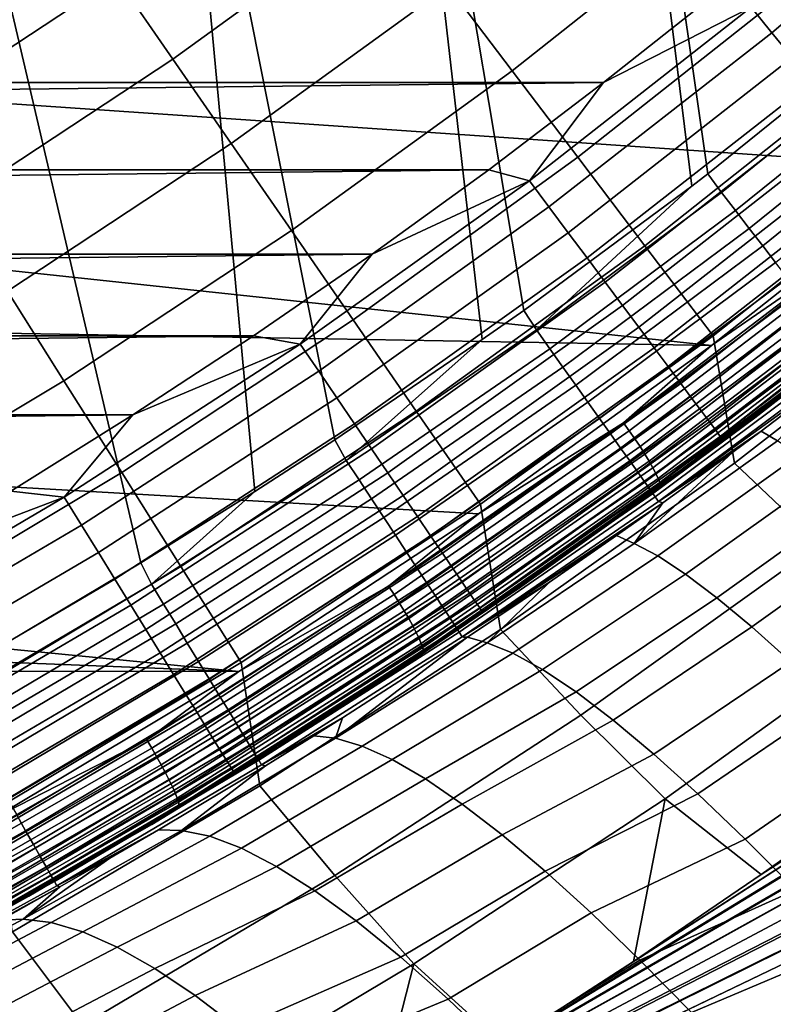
# Model space of a CAD drawing. Header units: metres. Extents: x -109 to 109, y -342 to 66.
# Tile 293 of 512: x 13.81 to 16.96, y -24.86 to -20.73. Entities that reach past the tile are written whole.
import ezdxf

# ---------------------------------------------------------------- set-up
doc = ezdxf.new("R2010")
doc.units = ezdxf.units.M
doc.layers.add('solid_K_24_62_16_000B91', color=7, linetype='CONTINUOUS')

msp = doc.modelspace()

# ---------------------------------------------------------------- linework, layer by layer
at = {"layer": 'solid_K_24_62_16_000B91'}
for points in [[(40.400982, -9.190713, -21), (16.913347, -24.312199, -21), (17.44066, -23.936743, -21), (39.488216, -8.870773, -21)], [(40.400982, -9.190713, -21), (15.834638, -25.028154, -21), (16.377855, -24.676105, -21)], [(41.326714, -9.469184, -21), (15.834638, -25.028154, -21), (40.400982, -9.190713, -21)], [(40.400982, -9.190713, -21), (16.377855, -24.676105, -21), (16.913347, -24.312199, -21)], [(41.326714, -9.469184, -21), (15.283778, -25.368296, -21), (15.834638, -25.028154, -21)], [(42.264011, -9.705786, -21), (15.283778, -25.368296, -21), (41.326714, -9.469184, -21)], [(42.264011, -9.705786, -21), (14.725682, -25.696274, -21), (15.283778, -25.368296, -21)], [(43.210926, -9.899935, -21), (14.725682, -25.696274, -21), (42.264011, -9.705786, -21)], [(43.210926, -9.899935, -21), (14.160499, -26.012009, -21), (14.725682, -25.696274, -21)], [(44.164875, -10.051137, -21), (14.160499, -26.012009, -21), (43.210926, -9.899935, -21)], [(45.123234, -10.159115, -21), (14.160499, -26.012009, -21), (44.164875, -10.051137, -21)], [(45.123234, -10.159115, -21), (13.588554, -26.315308, -21), (14.160499, -26.012009, -21)], [(46.083359, -10.223756, -21), (13.588554, -26.315308, -21), (45.123234, -10.159115, -21)], [(46.083359, -10.223756, -21), (13.01011, -26.606041, -21), (13.588554, -26.315308, -21)], [(46.083359, -10.223756, -21), (47.042538, -10.245252, -21), (13.01011, -26.606041, -21)], [(8.18279, -28.463768, -21), (76.5, -10.245251, -21), (76.5, -29.377958, -21), (7.558463, -28.635883, -21)], [(8.803016, -28.278105, -21), (76.5, -10.245251, -21), (8.18279, -28.463768, -21)], [(9.419072, -28.078913, -21), (76.5, -10.245251, -21), (8.803016, -28.278105, -21)], [(10.030446, -27.866367, -21), (76.5, -10.245251, -21), (9.419072, -28.078913, -21)], [(10.637092, -27.64049, -21), (76.5, -10.245251, -21), (10.030446, -27.866367, -21)], [(11.238592, -27.401428, -21), (76.5, -10.245251, -21), (10.637092, -27.64049, -21)], [(11.834843, -27.149233, -21), (76.5, -10.245251, -21), (11.238592, -27.401428, -21)], [(12.425408, -26.884073, -21), (76.5, -10.245251, -21), (11.834843, -27.149233, -21)], [(13.01011, -26.606041, -21), (76.5, -10.245251, -21), (12.425408, -26.884073, -21)], [(47.042538, -10.245252, -21), (76.5, -10.245251, -21), (13.01011, -26.606041, -21)], [(16.168739, -17.73617, 31), (16.689186, -21.37739, 31), (17.432859, -20.77866, 31), (16.970552, -16.970573, 31)], [(15.332311, -18.464027, 31), (15.918738, -21.949108, 31), (16.622421, -21.428724, 31), (16.168739, -17.73617, 31)], [(16.168739, -17.73617, 31), (16.622421, -21.428724, 31), (16.689186, -21.37739, 31)], [(14.463273, -19.152376, 31), (15.126941, -22.491503, 31), (15.745141, -22.071648, 31), (15.332311, -18.464027, 31)], [(15.332311, -18.464027, 31), (15.745141, -22.071648, 31), (15.918738, -21.949108, 31)], [(13.563271, -19.799942, 31), (14.314745, -23.006323, 31), (14.792773, -22.708046, 31), (14.463273, -19.152376, 31)], [(14.463273, -19.152376, 31), (14.792773, -22.708046, 31), (15.126941, -22.491503, 31)], [(13.563271, -19.799942, 31), (13.75721, -23.338161, 31), (14.314745, -23.006323, 31)], [(12.890712, -20.492075, -23.003012), (13.768596, -19.912846, -23.003012), (13.985615, -20.226709, -22.694466), (13.093894, -20.815069, -22.694466)], [(15.60253, -20.592115, -21.911274), (16.482199, -19.895006, -21.911274), (16.764986, -20.236345, -21.700735), (15.870223, -20.945415, -21.700735)], [(16.957727, -20.786343, 84.900612), (17.857706, -20.015965, 84.900612), (17.766098, -19.913616, 84.919785), (16.870735, -20.680042, 84.919785)], [(14.212625, -20.555021, -22.40901), (15.091995, -19.918316, -22.40901), (15.342817, -20.24935, -22.14764), (14.448833, -20.896637, -22.14764)], [(17.043226, -20.890818, 84.868843), (17.947742, -20.116554, 84.868843), (17.857706, -20.015965, 84.900612), (16.957727, -20.786343, 84.900612)], [(13.093894, -20.815069, -22.694466), (13.985615, -20.226709, -22.694466), (14.212625, -20.555021, -22.40901), (13.30643, -21.152933, -22.40901)], [(15.870223, -20.945415, -21.700735), (16.764986, -20.236345, -21.700735), (17.055216, -20.58667, -21.51676), (16.144964, -21.308016, -21.51676)], [(14.448833, -20.896637, -22.14764), (15.342817, -20.24935, -22.14764), (15.60253, -20.592115, -21.911274), (14.693412, -21.25036, -21.911274)], [(17.649883, -21.34881, 36.415108), (12.081031, -20.968754, 36.499367), (13.026484, -20.394869, 36.626591), (18.562588, -20.560162, 36.589947)], [(13.30643, -21.152933, -22.40901), (14.212625, -20.555021, -22.40901), (14.448833, -20.896637, -22.14764), (13.527576, -21.504484, -22.14764)], [(14.693412, -21.25036, -21.911274), (15.60253, -20.592115, -21.911274), (15.870223, -20.945415, -21.700735), (14.945508, -21.614954, -21.700735)], [(16.144964, -21.308016, -21.51676), (17.055216, -20.58667, -21.51676), (17.351875, -20.944756, -21.359991), (16.425789, -21.678648, -21.359991)], [(-16.725176, -20.620186, 84.926178), (-16.252846, -20.995649, 84.926178), (16.725183, -20.620178, 84.926178)], [(-16.252846, -20.995649, 84.926178), (16.252853, -20.995644, 84.926178), (16.725183, -20.620178, 84.926178)], [(16.870735, -20.680042, 84.919785), (16.725183, -20.620178, 84.926178), (16.252853, -20.995644, 84.926178)], [(15.942347, -21.406115, 84.919785), (16.870735, -20.680042, 84.919785), (16.252853, -20.995644, 84.926178)], [(16.024551, -21.516157, 84.900612), (16.957727, -20.786343, 84.900612), (16.870735, -20.680042, 84.919785), (15.942347, -21.406115, 84.919785)], [(17.495131, -20.85288, 30.995298), (17.432859, -20.77866, 31), (16.689186, -21.37739, 31), (16.74716, -21.455235, 30.995275)], [(16.105345, -21.624313, 84.868843), (17.043226, -20.890818, 84.868843), (16.957727, -20.786343, 84.900612), (16.024551, -21.516157, 84.900612)], [(16.805971, -21.531336, 30.981144), (17.556816, -20.926401, 30.981232), (17.495131, -20.85288, 30.995298), (16.74716, -21.455235, 30.995275)], [(13.527576, -21.504484, -22.14764), (14.448833, -20.896637, -22.14764), (14.693412, -21.25036, -21.911274), (13.756561, -21.868496, -21.911274)], [(16.184038, -21.729654, 84.824738), (17.126501, -20.992575, 84.824738), (17.043226, -20.890818, 84.868843), (16.105345, -21.624313, 84.868843)], [(14.945508, -21.614954, -21.700735), (15.870223, -20.945415, -21.700735), (16.144964, -21.308016, -21.51676), (15.204239, -21.989145, -21.51676)], [(16.425789, -21.678648, -21.359991), (17.351875, -20.944756, -21.359991), (17.653927, -21.309349, -21.230976), (16.71172, -22.056017, -21.230976)], [(16.863665, -21.605995, 30.957741), (17.617336, -20.998531, 30.957935), (17.556816, -20.926401, 30.981232), (16.805971, -21.531336, 30.981144)], [(16.704939, -22.096041, 36.249451), (11.111519, -21.498234, 36.381981), (12.081031, -20.968754, 36.499367), (17.649883, -21.34881, 36.415108)], [(-16.252846, -20.995649, 84.926178), (-15.772186, -21.360191, 84.926178), (16.252853, -20.995644, 84.926178)], [(-15.772186, -21.360191, 84.926178), (15.772194, -21.360186, 84.926178), (16.252853, -20.995644, 84.926178)], [(15.942347, -21.406115, 84.919785), (16.252853, -20.995644, 84.926178), (15.772194, -21.360186, 84.926178)], [(16.259956, -21.831282, 84.768677), (17.206841, -21.090746, 84.768677), (17.126501, -20.992575, 84.824738), (16.184038, -21.729654, 84.824738)], [(16.919697, -21.678501, 30.925285), (17.675543, -21.067907, 30.925991), (17.617336, -20.998531, 30.957935), (16.863665, -21.605995, 30.957741)], [(16.973536, -21.748173, 30.884087), (17.732119, -21.13534, 30.885012), (17.675543, -21.067907, 30.925991), (16.919697, -21.678501, 30.925285)], [(16.332451, -21.928328, 84.701141), (17.283556, -21.18449, 84.701141), (17.206841, -21.090746, 84.768677), (16.259956, -21.831282, 84.768677)], [(16.400904, -22.01996, 84.622704), (17.355995, -21.273005, 84.622704), (17.283556, -21.18449, 84.701141), (16.332451, -21.928328, 84.701141)], [(13.756561, -21.868496, -21.911274), (14.693412, -21.25036, -21.911274), (14.945508, -21.614954, -21.700735), (13.992584, -22.243696, -21.700735)], [(16.464727, -22.105398, 84.534042), (17.423536, -21.355536, 84.534042), (17.355995, -21.273005, 84.622704), (16.400904, -22.01996, 84.622704)], [(15.204239, -21.989145, -21.51676), (16.144964, -21.308016, -21.51676), (16.425789, -21.678648, -21.359991), (15.468702, -22.371626, -21.359991)], [(16.8009, -22.589584, -21.130169), (16.71172, -22.056017, -21.230976), (17.653927, -21.309349, -21.230976), (17.749956, -21.851742, -21.130169)], [(16.523378, -22.18391, 84.435905), (17.485601, -21.431377, 84.435905), (17.423536, -21.355536, 84.534042), (16.464727, -22.105398, 84.534042)], [(17.289028, -21.693996, 36.341423), (16.704939, -22.096041, 36.249451), (17.649883, -21.34881, 36.415108)], [(-15.772186, -21.360191, 84.926178), (-15.283257, -21.713766, 84.926178), (15.772194, -21.360186, 84.926178)], [(-15.283257, -21.713766, 84.926178), (15.283264, -21.71376, 84.926178), (15.772194, -21.360186, 84.926178)], [(15.942347, -21.406115, 84.919785), (15.772194, -21.360186, 84.926178), (15.283264, -21.71376, 84.926178)], [(16.74716, -21.455235, 30.995275), (16.689186, -21.37739, 31), (16.622421, -21.428724, 31), (15.97189, -22.031044, 30.99522)], [(14.982751, -22.09041, 84.919785), (15.942347, -21.406115, 84.919785), (15.283264, -21.71376, 84.926178)], [(15.060007, -22.203981, 84.900612), (16.024551, -21.516157, 84.900612), (15.942347, -21.406115, 84.919785), (14.982751, -22.09041, 84.919785)], [(15.97189, -22.031044, 30.99522), (16.622421, -21.428724, 31), (15.918738, -21.949108, 31)], [(16.576353, -22.254826, 84.32914), (17.541662, -21.49988, 84.32914), (17.485601, -21.431377, 84.435905), (16.523378, -22.18391, 84.435905)], [(16.74716, -21.455235, 30.995275), (15.97189, -22.031044, 30.99522), (16.027998, -22.109821, 30.980928), (16.805971, -21.531336, 30.981144)], [(16.704939, -22.096041, 36.249451), (10.119989, -21.982395, 36.274647), (11.111519, -21.498234, 36.381981)], [(15.135939, -22.315605, 84.868843), (16.105345, -21.624313, 84.868843), (16.024551, -21.516157, 84.900612), (15.060007, -22.203981, 84.900612)], [(16.623199, -22.317537, 84.214653), (17.591236, -21.560457, 84.214653), (17.541662, -21.49988, 84.32914), (16.576353, -22.254826, 84.32914)], [(16.805971, -21.531336, 30.981144), (16.027998, -22.109821, 30.980928), (16.083029, -22.187084, 30.957262), (16.863665, -21.605995, 30.957741)], [(16.663519, -22.37151, 84.093422), (17.633904, -21.612593, 84.093422), (17.591236, -21.560457, 84.214653), (16.623199, -22.317537, 84.214653)], [(13.992584, -22.243696, -21.700735), (14.945508, -21.614954, -21.700735), (15.204239, -21.989145, -21.51676), (14.234818, -22.628773, -21.51676)], [(15.209894, -22.424324, 84.824738), (16.184038, -21.729654, 84.824738), (16.105345, -21.624313, 84.868843), (15.135939, -22.315605, 84.868843)], [(16.863665, -21.605995, 30.957741), (16.083029, -22.187084, 30.957262), (16.136454, -22.262094, 30.924444), (16.919697, -21.678501, 30.925285)], [(17.842268, -21.643938, 36.708225), (17.457718, -21.956211, 83.426178), (16.457989, -22.717405, 83.426178), (16.887165, -22.399292, 36.542561)], [(16.696964, -22.416281, 83.966492), (17.669296, -21.655842, 83.966492), (17.633904, -21.612593, 84.093422), (16.663519, -22.37151, 84.093422)], [(17.480728, -21.936306, 36.616875), (17.842268, -21.643938, 36.708225), (16.887165, -22.399292, 36.542561)], [(15.468702, -22.371626, -21.359991), (16.425789, -21.678648, -21.359991), (16.71172, -22.056017, -21.230976), (15.737972, -22.761057, -21.230976)], [(16.919697, -21.678501, 30.925285), (16.136454, -22.262094, 30.924444), (16.187767, -22.334139, 30.882792), (16.973536, -21.748173, 30.884087)], [(16.723249, -22.451469, 83.834938), (17.697113, -21.689833, 83.834938), (17.669296, -21.655842, 83.966492), (16.696964, -22.416281, 83.966492)], [(-15.283257, -21.713766, 84.926178), (-14.786493, -22.056055, 84.926178), (15.283264, -21.71376, 84.926178)], [(-14.786493, -22.056055, 84.926178), (14.786502, -22.056049, 84.926178), (15.283264, -21.71376, 84.926178)], [(14.982751, -22.09041, 84.919785), (15.283264, -21.71376, 84.926178), (14.786502, -22.056049, 84.926178)], [(16.336668, -22.419903, 36.180496), (16.704939, -22.096041, 36.249451), (17.289028, -21.693996, 36.341423)], [(16.336668, -22.419903, 36.180496), (17.289028, -21.693996, 36.341423), (17.314592, -21.726391, 36.34285), (16.360847, -22.453352, 36.181686)], [(16.360847, -22.453352, 36.181686), (17.314592, -21.726391, 36.34285), (17.339186, -21.75881, 36.349876), (16.384109, -22.486784, 36.188488)], [(16.742153, -22.476772, 83.699898), (17.717115, -21.714275, 83.699898), (17.697113, -21.689833, 83.834938), (16.723249, -22.451469, 83.834938)], [(16.75351, -22.491976, 83.562515), (17.729136, -21.728962, 83.562515), (17.717115, -21.714275, 83.699898), (16.742153, -22.476772, 83.699898)], [(16.75351, -22.491976, 83.562515), (17.457718, -21.956211, 83.426178), (17.729136, -21.728962, 83.562515)], [(15.281243, -22.529211, 84.768677), (16.259956, -21.831282, 84.768677), (16.184038, -21.729654, 84.824738), (15.209894, -22.424324, 84.824738)], [(16.973536, -21.748173, 30.884087), (16.187767, -22.334139, 30.882792), (16.236473, -22.402523, 30.832701), (17.024675, -21.814348, 30.834534)], [(16.384109, -22.486784, 36.188488), (17.339186, -21.75881, 36.349876), (17.362341, -21.790634, 36.36237), (16.406012, -22.519566, 36.200771)], [(16.406012, -22.519566, 36.200771), (17.362341, -21.790634, 36.36237), (17.383619, -21.821264, 36.380093), (16.426138, -22.551073, 36.2183)], [(15.349375, -22.629368, 84.701141), (16.332451, -21.928328, 84.701141), (16.259956, -21.831282, 84.768677), (15.281243, -22.529211, 84.768677)], [(17.024675, -21.814348, 30.834534), (16.236473, -22.402523, 30.832701), (16.28211, -22.466599, 30.774651), (17.072632, -21.876406, 30.777094)], [(16.426138, -22.551073, 36.2183), (17.383619, -21.821264, 36.380093), (17.402617, -21.850119, 36.40271), (16.444107, -22.580711, 36.240742)], [(16.444107, -22.580711, 36.240742), (17.402617, -21.850119, 36.40271), (17.418976, -21.87665, 36.429794), (16.459579, -22.607918, 36.267677)], [(18.127033, -22.170584, -21.057917), (17.158377, -22.928459, -21.057917), (16.8009, -22.589584, -21.130169), (17.749956, -21.851742, -21.130169)], [(12.793747, -22.44536, -21.911274), (13.756561, -21.868496, -21.911274), (13.992584, -22.243696, -21.700735), (13.01325, -22.830456, -21.700735)], [(17.072632, -21.876406, 30.777094), (16.28211, -22.466599, 30.774651), (16.32424, -22.525749, 30.709196), (17.116949, -21.933756, 30.712311)], [(16.459579, -22.607918, 36.267677), (17.418976, -21.87665, 36.429794), (17.432386, -21.900358, 36.460831), (16.472263, -22.632179, 36.298588)], [(15.413707, -22.72394, 84.622704), (16.400904, -22.01996, 84.622704), (16.332451, -21.928328, 84.701141), (15.349375, -22.629368, 84.701141)], [(17.116949, -21.933756, 30.712311), (16.32424, -22.525749, 30.709196), (16.362461, -22.579412, 30.636963), (17.157213, -21.985857, 30.640795)], [(16.472263, -22.632179, 36.298588), (17.432386, -21.900358, 36.460831), (17.442593, -21.920792, 36.495232), (16.481918, -22.653034, 36.332897)], [(16.481918, -22.653034, 36.332897), (17.442593, -21.920792, 36.495232), (17.4494, -21.937563, 36.532345), (16.488358, -22.670086, 36.369949)], [(15.97189, -22.031044, 30.99522), (15.918738, -21.949108, 31), (15.745141, -22.071648, 31), (15.175193, -22.577585, 30.995138)], [(16.75351, -22.491976, 83.562515), (16.457989, -22.717405, 83.426178), (17.457718, -21.956211, 83.426178)], [(16.488358, -22.670086, 36.369949), (17.4494, -21.937563, 36.532345), (17.452684, -21.950356, 36.571468), (16.491463, -22.683016, 36.409042)], [(16.491463, -22.683016, 36.409042), (17.452684, -21.950356, 36.571468), (16.518612, -22.671556, 36.453873)], [(17.480728, -21.936306, 36.616875), (16.887165, -22.399292, 36.542561), (16.518612, -22.671556, 36.453873)], [(17.452684, -21.950356, 36.571468), (17.480728, -21.936306, 36.616875), (16.518612, -22.671556, 36.453873)], [(15.729651, -22.800617, 36.09325), (9.1085, -22.420418, 36.17754), (10.119989, -21.982395, 36.274647), (16.704939, -22.096041, 36.249451)], [(14.234818, -22.628773, -21.51676), (15.204239, -21.989145, -21.51676), (15.468702, -22.371626, -21.359991), (14.48242, -23.022377, -21.359991)], [(17.157213, -21.985857, 30.640795), (16.362461, -22.579412, 30.636963), (16.396408, -22.627073, 30.558641), (17.193041, -22.032219, 30.563223)], [(-14.786493, -22.056055, 84.926178), (-14.281992, -22.386999, 84.926178), (14.786502, -22.056049, 84.926178)], [(-14.281992, -22.386999, 84.926178), (14.282001, -22.386993, 84.926178), (14.786502, -22.056049, 84.926178)], [(14.982751, -22.09041, 84.919785), (14.786502, -22.056049, 84.926178), (14.282001, -22.386993, 84.926178)], [(15.97189, -22.031044, 30.99522), (15.175193, -22.577585, 30.995138), (15.228812, -22.659054, 30.9806), (16.027998, -22.109821, 30.980928)], [(15.473689, -22.812117, 84.534042), (16.464727, -22.105398, 84.534042), (16.400904, -22.01996, 84.622704), (15.413707, -22.72394, 84.622704)], [(15.821209, -23.28624, -21.130169), (15.737972, -22.761057, -21.230976), (16.71172, -22.056017, -21.230976), (16.8009, -22.589584, -21.130169)], [(17.193041, -22.032219, 30.563223), (16.396408, -22.627073, 30.558641), (16.425755, -22.668278, 30.474981), (17.224092, -22.072401, 30.48033)], [(13.993825, -22.731588, 84.919785), (14.982751, -22.09041, 84.919785), (14.282001, -22.386993, 84.926178)], [(14.065983, -22.848467, 84.900612), (15.060007, -22.203981, 84.900612), (14.982751, -22.09041, 84.919785), (13.993825, -22.731588, 84.919785)], [(15.175193, -22.577585, 30.995138), (15.745141, -22.071648, 31), (15.126941, -22.491503, 31)], [(16.336668, -22.419903, 36.180496), (15.729651, -22.800617, 36.09325), (16.704939, -22.096041, 36.249451)], [(17.224092, -22.072401, 30.48033), (16.425755, -22.668278, 30.474981), (16.450222, -22.702631, 30.38678), (17.250076, -22.106026, 30.392897)], [(16.027998, -22.109821, 30.980928), (15.228812, -22.659054, 30.9806), (15.281384, -22.73893, 30.95653), (16.083029, -22.187084, 30.957262)], [(15.528809, -22.893147, 84.435905), (16.523378, -22.18391, 84.435905), (16.464727, -22.105398, 84.534042), (15.473689, -22.812117, 84.534042)], [(17.250076, -22.106026, 30.392897), (16.450222, -22.702631, 30.38678), (16.469576, -22.729803, 30.294882), (17.270746, -22.132772, 30.30175)], [(17.270746, -22.132772, 30.30175), (16.469576, -22.729803, 30.294882), (16.483631, -22.749538, 30.200167), (17.285906, -22.152391, 30.207752)], [(17.285906, -22.152391, 30.207752), (16.483631, -22.749538, 30.200167), (17.30201, -22.159704, 30.112331)], [(16.483631, -22.749538, 30.200167), (16.91386, -22.45435, 30.108774), (17.30201, -22.159704, 30.112331)], [(17.30201, -22.159704, 30.112331), (16.91386, -22.45435, 30.108774), (16.981325, -22.495199, 29.572817)], [(14.136902, -22.963339, 84.868843), (15.135939, -22.315605, 84.868843), (15.060007, -22.203981, 84.900612), (14.065983, -22.848467, 84.900612)], [(16.083029, -22.187084, 30.957262), (15.281384, -22.73893, 30.95653), (15.332397, -22.816437, 30.923157), (16.136454, -22.262094, 30.924444)], [(15.578595, -22.966335, 84.32914), (16.576353, -22.254826, 84.32914), (16.523378, -22.18391, 84.435905), (15.528809, -22.893147, 84.435905)], [(13.01325, -22.830456, -21.700735), (13.992584, -22.243696, -21.700735), (14.234818, -22.628773, -21.51676), (13.238532, -23.225691, -21.51676)], [(16.136454, -22.262094, 30.924444), (15.332397, -22.816437, 30.923157), (15.381355, -22.890821, 30.880808), (16.187767, -22.334139, 30.882792)], [(15.622622, -23.031057, 84.214653), (16.623199, -22.317537, 84.214653), (16.576353, -22.254826, 84.32914), (15.578595, -22.966335, 84.32914)], [(14.205976, -23.075224, 84.824738), (15.209894, -22.424324, 84.824738), (15.135939, -22.315605, 84.868843), (14.136902, -22.963339, 84.868843)], [(16.187767, -22.334139, 30.882792), (15.381355, -22.890821, 30.880808), (15.427782, -22.961361, 30.829895), (16.236473, -22.402523, 30.832701)], [(15.660514, -23.08676, 84.093422), (16.663519, -22.37151, 84.093422), (16.623199, -22.317537, 84.214653), (15.622622, -23.031057, 84.214653)], [(-14.281992, -22.386999, 84.926178), (-13.770144, -22.706333, 84.926178), (14.282001, -22.386993, 84.926178)], [(-13.770144, -22.706333, 84.926178), (13.770153, -22.706327, 84.926178), (14.282001, -22.386993, 84.926178)], [(13.993825, -22.731588, 84.919785), (14.282001, -22.386993, 84.926178), (13.770153, -22.706327, 84.926178)], [(14.48242, -23.022377, -21.359991), (15.468702, -22.371626, -21.359991), (15.737972, -22.761057, -21.230976), (14.734522, -23.423138, -21.230976)], [(15.691946, -23.132967, 83.966492), (16.696964, -22.416281, 83.966492), (16.663519, -22.37151, 84.093422), (15.660514, -23.08676, 84.093422)], [(14.725932, -23.461391, 35.946762), (8.079125, -22.811569, 36.090824), (9.1085, -22.420418, 36.17754), (15.729651, -22.800617, 36.09325)], [(14.272616, -23.183163, 84.768677), (15.281243, -22.529211, 84.768677), (15.209894, -22.424324, 84.824738), (14.205976, -23.075224, 84.824738)], [(15.352874, -23.104685, 36.028683), (15.729651, -22.800617, 36.09325), (16.336668, -22.419903, 36.180496)], [(15.352874, -23.104685, 36.028683), (16.336668, -22.419903, 36.180496), (16.360847, -22.453352, 36.181686), (15.375621, -23.139133, 36.029655)], [(16.887165, -22.399292, 36.542561), (16.457989, -22.717405, 83.426178), (15.425117, -23.432981, 83.426178), (15.901366, -23.111549, 36.386349)], [(16.236473, -22.402523, 30.832701), (15.427782, -22.961361, 30.829895), (15.471227, -23.027369, 30.770912), (16.28211, -22.466599, 30.774651)], [(15.71665, -23.169283, 83.834938), (16.723249, -22.451469, 83.834938), (16.696964, -22.416281, 83.966492), (15.691946, -23.132967, 83.966492)], [(16.518612, -22.671556, 36.453873), (16.887165, -22.399292, 36.542561), (15.901366, -23.111549, 36.386349)], [(15.375621, -23.139133, 36.029655), (16.360847, -22.453352, 36.181686), (16.384109, -22.486784, 36.188488), (15.397503, -23.173527, 36.036243)], [(16.28211, -22.466599, 30.774651), (15.471227, -23.027369, 30.770912), (15.511266, -23.088203, 30.704433), (16.32424, -22.525749, 30.709196)], [(15.734415, -23.195398, 83.699898), (16.742153, -22.476772, 83.699898), (16.723249, -22.451469, 83.834938), (15.71665, -23.169283, 83.834938)], [(16.981325, -22.495199, 29.572817), (16.91386, -22.45435, 30.108774), (16.794956, -22.542307, 30.107618), (16.380993, -22.925945, 29.561398)], [(16.483631, -22.749538, 30.200167), (16.794956, -22.542307, 30.107618), (16.91386, -22.45435, 30.108774)], [(15.175193, -22.577585, 30.995138), (15.126941, -22.491503, 31), (14.792773, -22.708046, 31), (14.359175, -23.095827, 30.995031)], [(15.397503, -23.173527, 36.036243), (16.384109, -22.486784, 36.188488), (16.406012, -22.519566, 36.200771), (15.418105, -23.207211, 36.048325)], [(15.745089, -23.211088, 83.562515), (16.75351, -22.491976, 83.562515), (16.742153, -22.476772, 83.699898), (15.734415, -23.195398, 83.699898)], [(15.745089, -23.211088, 83.562515), (16.457989, -22.717405, 83.426178), (16.75351, -22.491976, 83.562515)], [(17.0707, -22.55555, 29.03887), (16.981325, -22.495199, 29.572817), (16.380993, -22.925945, 29.561398), (16.480291, -22.977646, 29.021406)], [(14.33625, -23.286236, 84.701141), (15.349375, -22.629368, 84.701141), (15.281243, -22.529211, 84.768677), (14.272616, -23.183163, 84.768677)], [(15.418105, -23.207211, 36.048325), (16.406012, -22.519566, 36.200771), (16.426138, -22.551073, 36.2183), (15.437037, -23.23955, 36.065666)], [(15.437037, -23.23955, 36.065666), (16.426138, -22.551073, 36.2183), (16.444107, -22.580711, 36.240742), (15.453942, -23.26993, 36.087948)], [(16.32424, -22.525749, 30.709196), (15.511266, -23.088203, 30.704433), (15.547511, -23.143274, 30.631107), (16.362461, -22.579412, 30.636963)], [(16.794956, -22.542307, 30.107618), (16.501316, -22.755154, 30.104198), (16.380993, -22.925945, 29.561398)], [(16.483631, -22.749538, 30.200167), (16.501316, -22.755154, 30.104198), (16.794956, -22.542307, 30.107618)], [(15.175193, -22.577585, 30.995138), (14.359175, -23.095827, 30.995031), (14.410499, -23.179981, 30.980177), (15.228812, -22.659054, 30.9806)], [(15.453942, -23.26993, 36.087948), (16.444107, -22.580711, 36.240742), (16.459579, -22.607918, 36.267677), (15.468498, -23.297775, 36.114738)], [(16.362461, -22.579412, 30.636963), (15.547511, -23.143274, 30.631107), (15.57961, -23.192043, 30.551643), (16.396408, -22.627073, 30.558641)], [(17.158377, -22.928459, -21.057917), (16.158073, -23.644043, -21.057917), (15.821209, -23.28624, -21.130169), (16.8009, -22.589584, -21.130169)], [(17.176693, -22.638618, 28.511049), (17.0707, -22.55555, 29.03887), (16.480291, -22.977646, 29.021406), (16.595896, -23.053196, 28.487503)], [(13.238532, -23.225691, -21.51676), (14.234818, -22.628773, -21.51676), (14.48242, -23.022377, -21.359991), (13.468803, -23.629679, -21.359991)], [(14.396337, -23.38356, 84.622704), (15.413707, -22.72394, 84.622704), (15.349375, -22.629368, 84.701141), (14.33625, -23.286236, 84.701141)], [(15.468498, -23.297775, 36.114738), (16.459579, -22.607918, 36.267677), (16.472263, -22.632179, 36.298588), (15.48043, -23.322559, 36.145535)], [(15.48043, -23.322559, 36.145535), (16.472263, -22.632179, 36.298588), (16.481918, -22.653034, 36.332897), (15.489511, -23.343811, 36.179756)], [(16.396408, -22.627073, 30.558641), (15.57961, -23.192043, 30.551643), (15.60725, -23.234039, 30.466816), (16.425755, -22.668278, 30.474981)], [(15.228812, -22.659054, 30.9806), (14.410499, -23.179981, 30.980177), (14.460797, -23.262453, 30.955582), (15.281384, -22.73893, 30.95653)], [(15.489511, -23.343811, 36.179756), (16.481918, -22.653034, 36.332897), (16.488358, -22.670086, 36.369949), (15.495569, -23.361132, 36.216747)], [(15.495569, -23.361132, 36.216747), (16.488358, -22.670086, 36.369949), (16.491463, -22.683016, 36.409042), (15.49849, -23.374187, 36.25581)], [(15.49849, -23.374187, 36.25581), (16.491463, -22.683016, 36.409042), (16.518612, -22.671556, 36.453873), (15.524572, -23.365202, 36.300095)], [(16.518612, -22.671556, 36.453873), (15.901366, -23.111549, 36.386349), (15.524572, -23.365202, 36.300095)], [(16.425755, -22.668278, 30.474981), (15.60725, -23.234039, 30.466816), (15.630162, -23.268852, 30.377449), (16.450222, -22.702631, 30.38678)], [(17.299007, -22.744171, 27.990831), (17.176693, -22.638618, 28.511049), (16.595896, -23.053196, 28.487503), (16.727474, -23.152376, 27.961218)], [(13.993825, -22.731588, 84.919785), (13.770153, -22.706327, 84.926178), (13.25114, -23.013947, 84.926178)], [(14.359175, -23.095827, 30.995031), (14.792773, -22.708046, 31), (14.314745, -23.006323, 31)], [(15.745089, -23.211088, 83.562515), (15.425117, -23.432981, 83.426178), (16.457989, -22.717405, 83.426178)], [(16.450222, -22.702631, 30.38678), (15.630162, -23.268852, 30.377449), (15.648125, -23.296144, 30.284412), (16.469576, -22.729803, 30.294882)], [(12.977507, -23.328398, 84.919785), (13.993825, -22.731588, 84.919785), (13.25114, -23.013947, 84.926178)], [(13.044423, -23.448353, 84.900612), (14.065983, -22.848467, 84.900612), (13.993825, -22.731588, 84.919785), (12.977507, -23.328398, 84.919785)], [(14.452359, -23.474304, 84.534042), (15.473689, -22.812117, 84.534042), (15.413707, -22.72394, 84.622704), (14.396337, -23.38356, 84.622704)], [(15.281384, -22.73893, 30.95653), (14.460797, -23.262453, 30.955582), (14.509571, -23.342426, 30.921492), (15.332397, -22.816437, 30.923157)], [(16.469576, -22.729803, 30.294882), (15.648125, -23.296144, 30.284412), (15.660962, -23.315649, 30.188612), (16.483631, -22.749538, 30.200167)], [(16.483631, -22.749538, 30.200167), (15.660962, -23.315649, 30.188612), (16.501316, -22.755154, 30.104198)], [(15.660962, -23.315649, 30.188612), (16.307131, -22.892611, 30.101477), (16.501316, -22.755154, 30.104198)], [(16.501316, -22.755154, 30.104198), (16.307131, -22.892611, 30.101477), (16.380993, -22.925945, 29.561398)], [(17.437305, -22.871916, 27.479671), (17.299007, -22.744171, 27.990831), (16.727474, -23.152376, 27.961218), (16.874653, -23.274904, 27.444063)], [(15.352874, -23.104685, 36.028683), (14.725932, -23.461391, 35.946762), (15.729651, -22.800617, 36.09325)], [(14.812672, -23.940434, -21.130169), (14.734522, -23.423138, -21.230976), (15.737972, -22.761057, -21.230976), (15.821209, -23.28624, -21.130169)], [(14.725932, -23.461391, 35.946762), (7.03395, -23.155205, 36.014641), (8.079125, -22.811569, 36.090824)], [(14.503841, -23.557693, 84.435905), (15.528809, -22.893147, 84.435905), (15.473689, -22.812117, 84.534042), (14.452359, -23.474304, 84.534042)], [(15.332397, -22.816437, 30.923157), (14.509571, -23.342426, 30.921492), (14.556335, -23.419104, 30.878246), (15.381355, -22.890821, 30.880808)], [(13.110192, -23.56625, 84.868843), (14.136902, -22.963339, 84.868843), (14.065983, -22.848467, 84.900612), (13.044423, -23.448353, 84.900612)], [(17.591196, -23.021492, 26.979), (17.437305, -22.871916, 27.479671), (16.874653, -23.274904, 27.444063), (17.037006, -23.420429, 26.937519)], [(14.550342, -23.633013, 84.32914), (15.578595, -22.966335, 84.32914), (15.528809, -22.893147, 84.435905), (14.503841, -23.557693, 84.435905)], [(15.381355, -22.890821, 30.880808), (14.556335, -23.419104, 30.878246), (14.600625, -23.491724, 30.826273), (15.427782, -22.961361, 30.829895)], [(15.660962, -23.315649, 30.188612), (16.026621, -23.086672, 30.097342), (16.307131, -22.892611, 30.101477)], [(16.380993, -22.925945, 29.561398), (16.307131, -22.892611, 30.101477), (16.026621, -23.086672, 30.097342), (15.76525, -23.341511, 29.544582)], [(13.17425, -23.68108, 84.824738), (14.205976, -23.075224, 84.824738), (14.136902, -22.963339, 84.868843), (13.110192, -23.56625, 84.868843)], [(15.427782, -22.961361, 30.829895), (14.600625, -23.491724, 30.826273), (14.642001, -23.559568, 30.76609), (15.471227, -23.027369, 30.770912)], [(16.480291, -22.977646, 29.021406), (16.380993, -22.925945, 29.561398), (15.76525, -23.341511, 29.544582), (15.873573, -23.38493, 28.997057)], [(17.532703, -23.258619, -21.014477), (16.510885, -23.994787, -21.014477), (16.158073, -23.644043, -21.057917), (17.158377, -22.928459, -21.057917)], [(14.359175, -23.095827, 30.995031), (14.314745, -23.006323, 31), (13.75721, -23.338161, 31), (13.525898, -23.587009, 30.994907)], [(14.591463, -23.699619, 84.214653), (15.622622, -23.031057, 84.214653), (15.578595, -22.966335, 84.32914), (14.550342, -23.633013, 84.32914)], [(16.595896, -23.053196, 28.487503), (16.480291, -22.977646, 29.021406), (15.873573, -23.38493, 28.997057), (15.997972, -23.45347, 28.455549)], [(13.468803, -23.629679, -21.359991), (14.48242, -23.022377, -21.359991), (14.734522, -23.423138, -21.230976), (13.70326, -24.04101, -21.230976)], [(14.626853, -23.756943, 84.093422), (15.660514, -23.08676, 84.093422), (15.622622, -23.031057, 84.214653), (14.591463, -23.699619, 84.214653)], [(15.471227, -23.027369, 30.770912), (14.642001, -23.559568, 30.76609), (14.680052, -23.621958, 30.698294), (15.511266, -23.088203, 30.704433)], [(13.23605, -23.791862, 84.768677), (14.272616, -23.183163, 84.768677), (14.205976, -23.075224, 84.824738), (13.17425, -23.68108, 84.824738)], [(14.656211, -23.804495, 83.966492), (15.691946, -23.132967, 83.966492), (15.660514, -23.08676, 84.093422), (14.626853, -23.756943, 84.093422)], [(15.511266, -23.088203, 30.704433), (14.680052, -23.621958, 30.698294), (14.714398, -23.678274, 30.62356), (15.547511, -23.143274, 30.631107)], [(15.660962, -23.315649, 30.188612), (15.683291, -23.317299, 30.091732), (16.026621, -23.086672, 30.097342)], [(16.026621, -23.086672, 30.097342), (15.683291, -23.317299, 30.091732), (15.76525, -23.341511, 29.544582)], [(16.727474, -23.152376, 27.961218), (16.595896, -23.053196, 28.487503), (15.997972, -23.45347, 28.455549), (16.138081, -23.546932, 27.921661)], [(14.359175, -23.095827, 30.995031), (13.525898, -23.587009, 30.994907), (13.575083, -23.673836, 30.979677), (14.410499, -23.179981, 30.980177)], [(14.339433, -23.746931, 35.886299), (14.725932, -23.461391, 35.946762), (15.352874, -23.104685, 36.028683)], [(14.339433, -23.746931, 35.886299), (15.352874, -23.104685, 36.028683), (15.375621, -23.139133, 36.029655), (14.360698, -23.782318, 35.887062)], [(15.901366, -23.111549, 36.386349), (15.425117, -23.432981, 83.426178), (14.361182, -24.101498, 83.426178), (14.886807, -23.779547, 36.239845)], [(15.524572, -23.365202, 36.300095), (15.901366, -23.111549, 36.386349), (14.886807, -23.779547, 36.239845)], [(14.725932, -23.461391, 35.946762), (5.975068, -23.450769, 35.949116), (7.03395, -23.155205, 36.014641)], [(14.360698, -23.782318, 35.887062), (15.375621, -23.139133, 36.029655), (15.397503, -23.173527, 36.036243), (14.381154, -23.817614, 35.893452)], [(14.679284, -23.841869, 83.834938), (15.71665, -23.169283, 83.834938), (15.691946, -23.132967, 83.966492), (14.656211, -23.804495, 83.966492)], [(14.695876, -23.868744, 83.699898), (15.734415, -23.195398, 83.699898), (15.71665, -23.169283, 83.834938), (14.679284, -23.841869, 83.834938)], [(15.547511, -23.143274, 30.631107), (14.714398, -23.678274, 30.62356), (14.7447, -23.727961, 30.542631), (15.57961, -23.192043, 30.551643)], [(16.874653, -23.274904, 27.444063), (16.727474, -23.152376, 27.961218), (16.138081, -23.546932, 27.921661), (16.293484, -23.665037, 27.396967)], [(13.295063, -23.897648, 84.701141), (14.33625, -23.286236, 84.701141), (14.272616, -23.183163, 84.768677), (13.23605, -23.791862, 84.768677)], [(14.410499, -23.179981, 30.980177), (13.575083, -23.673836, 30.979677), (13.623259, -23.758883, 30.954464), (14.460797, -23.262453, 30.955582)], [(14.381154, -23.817614, 35.893452), (15.397503, -23.173527, 36.036243), (15.418105, -23.207211, 36.048325), (14.400415, -23.852148, 35.905346)], [(14.400415, -23.852148, 35.905346), (15.418105, -23.207211, 36.048325), (15.437037, -23.23955, 36.065666), (14.418115, -23.885269, 35.922516)], [(14.705845, -23.884892, 83.562515), (15.745089, -23.211088, 83.562515), (15.734415, -23.195398, 83.699898), (14.695876, -23.868744, 83.699898)], [(14.705845, -23.884892, 83.562515), (15.425117, -23.432981, 83.426178), (15.745089, -23.211088, 83.562515)], [(15.57961, -23.192043, 30.551643), (14.7447, -23.727961, 30.542631), (14.770657, -23.770521, 30.45631), (15.60725, -23.234039, 30.466816)], [(14.418115, -23.885269, 35.922516), (15.437037, -23.23955, 36.065666), (15.453942, -23.26993, 36.087948), (14.433918, -23.916346, 35.944641)], [(15.60725, -23.234039, 30.466816), (14.770657, -23.770521, 30.45631), (14.792009, -23.805532, 30.365454), (15.630162, -23.268852, 30.377449)], [(13.350784, -23.997536, 84.622704), (14.396337, -23.38356, 84.622704), (14.33625, -23.286236, 84.701141), (13.295063, -23.897648, 84.701141)], [(14.460797, -23.262453, 30.955582), (13.623259, -23.758883, 30.954464), (13.669937, -23.841286, 30.919525), (14.509571, -23.342426, 30.921492)], [(14.433918, -23.916346, 35.944641), (15.453942, -23.26993, 36.087948), (15.468498, -23.297775, 36.114738), (14.447526, -23.944792, 35.971298)], [(15.630162, -23.268852, 30.377449), (14.792009, -23.805532, 30.365454), (14.808546, -23.832645, 30.270967), (15.648125, -23.296144, 30.284412)], [(16.158073, -23.644043, -21.057917), (15.127967, -24.316019, -21.057917), (14.812672, -23.940434, -21.130169), (15.821209, -23.28624, -21.130169)], [(17.037006, -23.420429, 26.937519), (16.874653, -23.274904, 27.444063), (16.293484, -23.665037, 27.396967), (16.463722, -23.807438, 26.883018)], [(17.44066, -23.936743, -21), (16.913347, -24.312199, -21), (16.510885, -23.994787, -21.014477), (17.532703, -23.258619, -21.014477)], [(14.447526, -23.944792, 35.971298), (15.468498, -23.297775, 36.114738), (15.48043, -23.322559, 36.145535), (14.45868, -23.97007, 36.001987)], [(14.45868, -23.97007, 36.001987), (15.48043, -23.322559, 36.145535), (15.489511, -23.343811, 36.179756), (14.46717, -23.991697, 36.036121)], [(15.648125, -23.296144, 30.284412), (14.808546, -23.832645, 30.270967), (14.820103, -23.851595, 30.173788), (15.660962, -23.315649, 30.188612)], [(15.660962, -23.315649, 30.188612), (14.820103, -23.851595, 30.173788), (15.159625, -23.655302, 30.082016), (15.678567, -23.320421, 30.091648)], [(15.76525, -23.341511, 29.544582), (15.683291, -23.317299, 30.091732), (15.678567, -23.320421, 30.091648), (15.130654, -23.741215, 29.544313)], [(15.678567, -23.320421, 30.091648), (15.159625, -23.655302, 30.082016), (15.130654, -23.741215, 29.544313)], [(15.660962, -23.315649, 30.188612), (15.678567, -23.320421, 30.091648), (15.683291, -23.317299, 30.091732)], [(14.509571, -23.342426, 30.921492), (13.669937, -23.841286, 30.919525), (13.714642, -23.920204, 30.875216), (14.556335, -23.419104, 30.878246)], [(14.46717, -23.991697, 36.036121), (15.489511, -23.343811, 36.179756), (15.495569, -23.361132, 36.216747), (14.472834, -24.009266, 36.073059)], [(14.472834, -24.009266, 36.073059), (15.495569, -23.361132, 36.216747), (15.49849, -23.374187, 36.25581), (14.475565, -24.022444, 36.112095)], [(14.475565, -24.022444, 36.112095), (15.49849, -23.374187, 36.25581), (15.524572, -23.365202, 36.300095), (14.500417, -24.015802, 36.155861)], [(15.524572, -23.365202, 36.300095), (14.886807, -23.779547, 36.239845), (14.500417, -24.015802, 36.155861)], [(15.873573, -23.38493, 28.997057), (15.76525, -23.341511, 29.544582), (15.130654, -23.741215, 29.544313), (15.241505, -23.773596, 29.010529)], [(13.402739, -24.09067, 84.534042), (14.452359, -23.474304, 84.534042), (14.396337, -23.38356, 84.622704), (13.350784, -23.997536, 84.622704)], [(14.556335, -23.419104, 30.878246), (13.714642, -23.920204, 30.875216), (13.756916, -23.994833, 30.821989), (14.600625, -23.491724, 30.826273)], [(15.997972, -23.45347, 28.455549), (15.873573, -23.38493, 28.997057), (15.241505, -23.773596, 29.010529), (15.36701, -23.830381, 28.482052)], [(13.695733, -24.077311, 35.810215), (4.904563, -23.69779, 35.894352), (5.975068, -23.450769, 35.949116), (14.725932, -23.461391, 35.946762)], [(13.777124, -24.550976, -21.130169), (13.70326, -24.04101, -21.230976), (14.734522, -23.423138, -21.230976), (14.812672, -23.940434, -21.130169)], [(14.705845, -23.884892, 83.562515), (14.361182, -24.101498, 83.426178), (15.425117, -23.432981, 83.426178)], [(16.138081, -23.546932, 27.921661), (15.997972, -23.45347, 28.455549), (15.36701, -23.830381, 28.482052), (15.506816, -23.911413, 27.960371)], [(17.214071, -23.588533, 26.443037), (17.037006, -23.420429, 26.937519), (16.463722, -23.807438, 26.883018), (16.648293, -23.973713, 26.381332)], [(13.450481, -24.176252, 84.435905), (14.503841, -23.557693, 84.435905), (14.452359, -23.474304, 84.534042), (13.402739, -24.09067, 84.534042)], [(14.339433, -23.746931, 35.886299), (13.695733, -24.077311, 35.810215), (14.725932, -23.461391, 35.946762)], [(14.600625, -23.491724, 30.826273), (13.756916, -23.994833, 30.821989), (13.796331, -24.064413, 30.760386), (14.642001, -23.559568, 30.76609)], [(13.493605, -24.253555, 84.32914), (14.550342, -23.633013, 84.32914), (14.503841, -23.557693, 84.435905), (13.450481, -24.176252, 84.435905)], [(14.642001, -23.559568, 30.76609), (13.796331, -24.064413, 30.760386), (13.832484, -24.128235, 30.691034), (14.680052, -23.621958, 30.698294)], [(16.293484, -23.665037, 27.396967), (16.138081, -23.546932, 27.921661), (15.506816, -23.911413, 27.960371), (15.66053, -24.016464, 27.446951)], [(14.680052, -23.621958, 30.698294), (13.832484, -24.128235, 30.691034), (13.865006, -24.185648, 30.614641), (14.714398, -23.678274, 30.62356)], [(17.405338, -23.778732, 25.962036), (17.214071, -23.588533, 26.443037), (16.648293, -23.973713, 26.381332), (16.846651, -24.16337, 25.893393)], [(13.531739, -24.321915, 84.214653), (14.591463, -23.699619, 84.214653), (14.550342, -23.633013, 84.32914), (13.493605, -24.253555, 84.32914)], [(14.820103, -23.851595, 30.173788), (15.039665, -23.730494, 30.0797), (15.159625, -23.655302, 30.082016)], [(15.159625, -23.655302, 30.082016), (15.039665, -23.730494, 30.0797), (15.130654, -23.741215, 29.544313)], [(16.510885, -23.994787, -21.014477), (15.458198, -24.686094, -21.014477), (15.127967, -24.316019, -21.057917), (16.158073, -23.644043, -21.057917)], [(16.463722, -23.807438, 26.883018), (16.293484, -23.665037, 27.396967), (15.66053, -24.016464, 27.446951), (15.82772, -24.145235, 26.943235)], [(13.56456, -24.380749, 84.093422), (14.626853, -23.756943, 84.093422), (14.591463, -23.699619, 84.214653), (13.531739, -24.321915, 84.214653)], [(14.714398, -23.678274, 30.62356), (13.865006, -24.185648, 30.614641), (13.893567, -24.236067, 30.531986), (14.7447, -23.727961, 30.542631)], [(13.298187, -24.345284, 35.753647), (13.695733, -24.077311, 35.810215), (14.339433, -23.746931, 35.886299)], [(13.298187, -24.345284, 35.753647), (14.339433, -23.746931, 35.886299), (14.360698, -23.782318, 35.887062), (13.317926, -24.381548, 35.754219)], [(14.7447, -23.727961, 30.542631), (13.893567, -24.236067, 30.531986), (13.917875, -24.278978, 30.443909), (14.770657, -23.770521, 30.45631)], [(15.130654, -23.741215, 29.544313), (15.039665, -23.730494, 30.0797), (14.836637, -23.855942, 30.075579), (14.485351, -24.127041, 29.521788)], [(15.241505, -23.773596, 29.010529), (15.130654, -23.741215, 29.544313), (14.485351, -24.127041, 29.521788), (14.603341, -24.15152, 28.978203)], [(14.820103, -23.851595, 30.173788), (14.836637, -23.855942, 30.075579), (15.039665, -23.730494, 30.0797)], [(14.886807, -23.779547, 36.239845), (14.361182, -24.101498, 83.426178), (13.268325, -24.721605, 83.426178), (13.845457, -24.402214, 36.103279)], [(13.317926, -24.381548, 35.754219), (14.360698, -23.782318, 35.887062), (14.381154, -23.817614, 35.893452), (13.336915, -24.417686, 35.760418)], [(13.591785, -24.429554, 83.966492), (14.656211, -23.804495, 83.966492), (14.626853, -23.756943, 84.093422), (13.56456, -24.380749, 84.093422)], [(14.500417, -24.015802, 36.155861), (14.886807, -23.779547, 36.239845), (13.845457, -24.402214, 36.103279)], [(14.770657, -23.770521, 30.45631), (13.917875, -24.278978, 30.443909), (13.937683, -24.313946, 30.351309), (14.792009, -23.805532, 30.365454)], [(15.36701, -23.830381, 28.482052), (15.241505, -23.773596, 29.010529), (14.603341, -24.15152, 28.978203), (14.735886, -24.201836, 28.439774)], [(17.610262, -23.990484, 25.495893), (17.405338, -23.778732, 25.962036), (16.846651, -24.16337, 25.893393), (17.058212, -24.375851, 25.420639)], [(13.336915, -24.417686, 35.760418), (14.381154, -23.817614, 35.893452), (14.400415, -23.852148, 35.905346), (13.354794, -24.453016, 35.772137)], [(13.613183, -24.467911, 83.834938), (14.679284, -23.841869, 83.834938), (14.656211, -23.804495, 83.966492), (13.591785, -24.429554, 83.966492)], [(14.792009, -23.805532, 30.365454), (13.937683, -24.313946, 30.351309), (13.952788, -24.340612, 30.255129), (14.808546, -23.832645, 30.270967)], [(15.506816, -23.911413, 27.960371), (15.36701, -23.830381, 28.482052), (14.735886, -24.201836, 28.439774), (14.882598, -24.277836, 27.908073)], [(16.648293, -23.973713, 26.381332), (16.463722, -23.807438, 26.883018), (15.82772, -24.145235, 26.943235), (16.007915, -24.297367, 26.450642)], [(13.354794, -24.453016, 35.772137), (14.400415, -23.852148, 35.905346), (14.418115, -23.885269, 35.922516), (13.371222, -24.486866, 35.789143)], [(13.628571, -24.495493, 83.699898), (14.695876, -23.868744, 83.699898), (14.679284, -23.841869, 83.834938), (13.613183, -24.467911, 83.834938)], [(13.637815, -24.512066, 83.562515), (14.705845, -23.884892, 83.562515), (14.695876, -23.868744, 83.699898), (13.628571, -24.495493, 83.699898)], [(14.808546, -23.832645, 30.270967), (13.952788, -24.340612, 30.255129), (13.963037, -24.358706, 30.156349), (14.820103, -23.851595, 30.173788)], [(14.820103, -23.851595, 30.173788), (13.963037, -24.358706, 30.156349), (14.389536, -24.124428, 30.065872), (14.836637, -23.855942, 30.075579)], [(14.836637, -23.855942, 30.075579), (14.389536, -24.124428, 30.065872), (14.485351, -24.127041, 29.521788)], [(13.371222, -24.486866, 35.789143), (14.418115, -23.885269, 35.922516), (14.433918, -23.916346, 35.944641), (13.385892, -24.518595, 35.811123)], [(13.637815, -24.512066, 83.562515), (14.361182, -24.101498, 83.426178), (14.705845, -23.884892, 83.562515)], [(15.66053, -24.016464, 27.446951), (15.506816, -23.911413, 27.960371), (14.882598, -24.277836, 27.908073), (15.043049, -24.379301, 27.384657)], [(13.385892, -24.518595, 35.811123), (14.433918, -23.916346, 35.944641), (14.447526, -23.944792, 35.971298), (13.398523, -24.547604, 35.837658)], [(13.398523, -24.547604, 35.837658), (14.447526, -23.944792, 35.971298), (14.45868, -23.97007, 36.001987), (13.408876, -24.573339, 35.868244)], [(15.127967, -24.316019, -21.057917), (14.069958, -24.943144, -21.057917), (13.777124, -24.550976, -21.130169), (14.812672, -23.940434, -21.130169)], [(13.408876, -24.573339, 35.868244), (14.45868, -23.97007, 36.001987), (14.46717, -23.991697, 36.036121), (13.416757, -24.595318, 35.902302)], [(13.416757, -24.595318, 35.902302), (14.46717, -23.991697, 36.036121), (14.472834, -24.009266, 36.073059), (13.422014, -24.613119, 35.939186)], [(16.377855, -24.676105, -21), (15.834638, -25.028154, -21), (15.458198, -24.686094, -21.014477), (16.510885, -23.994787, -21.014477)], [(16.846651, -24.16337, 25.893393), (16.648293, -23.973713, 26.381332), (16.007915, -24.297367, 26.450642), (16.200609, -24.472433, 25.970554)], [(16.913347, -24.312199, -21), (16.377855, -24.676105, -21), (16.510885, -23.994787, -21.014477)], [(13.422014, -24.613119, 35.939186), (14.472834, -24.009266, 36.073059), (14.475565, -24.022444, 36.112095), (13.424549, -24.62641, 35.978199)], [(13.424549, -24.62641, 35.978199), (14.475565, -24.022444, 36.112095), (14.500417, -24.015802, 36.155861), (13.448016, -24.621975, 36.021477)], [(14.500417, -24.015802, 36.155861), (13.845457, -24.402214, 36.103279), (13.448016, -24.621975, 36.021477)], [(15.82772, -24.145235, 26.943235), (15.66053, -24.016464, 27.446951), (15.043049, -24.379301, 27.384657), (15.216769, -24.505934, 26.871052)], [(12.971038, -24.607281, 30.683296), (13.832484, -24.128235, 30.691034), (13.796331, -24.064413, 30.760386), (12.936652, -24.542044, 30.754416)], [(13.637815, -24.512066, 83.562515), (13.268325, -24.721605, 83.426178), (14.361182, -24.101498, 83.426178)], [(13.00185, -24.665737, 30.605005), (13.865006, -24.185648, 30.614641), (13.832484, -24.128235, 30.691034), (12.971038, -24.607281, 30.683296)], [(14.485351, -24.127041, 29.521788), (14.389536, -24.124428, 30.065872), (14.185457, -24.243549, 30.061277), (13.821598, -24.497938, 29.52066)], [(14.603341, -24.15152, 28.978203), (14.485351, -24.127041, 29.521788), (13.821598, -24.497938, 29.52066), (13.939903, -24.512047, 28.989172)], [(14.735886, -24.201836, 28.439774), (14.603341, -24.15152, 28.978203), (13.939903, -24.512047, 28.989172), (14.071541, -24.551302, 28.462097)], [(13.963037, -24.358706, 30.156349), (14.185457, -24.243549, 30.061277), (14.389536, -24.124428, 30.065872)], [(16.007915, -24.297367, 26.450642), (15.82772, -24.145235, 26.943235), (15.216769, -24.505934, 26.871052), (15.403252, -24.657364, 26.368761)], [(13.028766, -24.716801, 30.520365), (13.893567, -24.236067, 30.531986), (13.865006, -24.185648, 30.614641), (13.00185, -24.665737, 30.605005)], [(14.882598, -24.277836, 27.908073), (14.735886, -24.201836, 28.439774), (14.071541, -24.551302, 28.462097), (14.216143, -24.615593, 27.940914)], [(17.058212, -24.375851, 25.420639), (16.846651, -24.16337, 25.893393), (16.200609, -24.472433, 25.970554), (16.405262, -24.669937, 25.504322)], [(13.051501, -24.759935, 30.430262), (13.917875, -24.278978, 30.443909), (13.893567, -24.236067, 30.531986), (13.028766, -24.716801, 30.520365)], [(14.185457, -24.243549, 30.061277), (13.97588, -24.363729, 30.056463), (13.821598, -24.497938, 29.52066)], [(13.963037, -24.358706, 30.156349), (13.97588, -24.363729, 30.056463), (14.185457, -24.243549, 30.061277)], [(13.069818, -24.794689, 30.335642), (13.937683, -24.313946, 30.351309), (13.917875, -24.278978, 30.443909), (13.051501, -24.759935, 30.430262)], [(15.043049, -24.379301, 27.384657), (14.882598, -24.277836, 27.908073), (14.216143, -24.615593, 27.940914), (14.373304, -24.704739, 27.427076)], [(13.083524, -24.820698, 30.237499), (13.952788, -24.340612, 30.255129), (13.937683, -24.313946, 30.351309), (13.069818, -24.794689, 30.335642)], [(15.458198, -24.686094, -21.014477), (14.376611, -25.331249, -21.014477), (14.069958, -24.943144, -21.057917), (15.127967, -24.316019, -21.057917)], [(16.200609, -24.472433, 25.970554), (16.007915, -24.297367, 26.450642), (15.403252, -24.657364, 26.368761), (15.601952, -24.833151, 25.87925)], [(13.092475, -24.837685, 30.136866), (13.963037, -24.358706, 30.156349), (13.952788, -24.340612, 30.255129), (13.083524, -24.820698, 30.237499)], [(13.963037, -24.358706, 30.156349), (13.092475, -24.837685, 30.136866), (13.09658, -24.84547, 30.034897), (13.97588, -24.363729, 30.056463)], [(13.97588, -24.363729, 30.056463), (13.09658, -24.84547, 30.034897), (13.72838, -24.50293, 30.050602)], [(13.97588, -24.363729, 30.056463), (13.72838, -24.50293, 30.050602), (13.821598, -24.497938, 29.52066)], [(13.845457, -24.402214, 36.103279), (13.268325, -24.721605, 83.426178), (12.148746, -25.292059, 83.426178), (12.779306, -24.978569, 35.976875)], [(13.448016, -24.621975, 36.021477), (13.845457, -24.402214, 36.103279), (12.779306, -24.978569, 35.976875)], [(15.216769, -24.505934, 26.871052), (15.043049, -24.379301, 27.384657), (14.373304, -24.704739, 27.427076), (14.542588, -24.818493, 26.922024)], [(17.282349, -24.610527, 24.96447), (17.058212, -24.375851, 25.420639), (16.405262, -24.669937, 25.504322), (16.621296, -24.889328, 25.053257)], [(16.405262, -24.669937, 25.504322), (16.200609, -24.472433, 25.970554), (15.601952, -24.833151, 25.87925), (15.812288, -25.03278, 25.40395)], [(13.821598, -24.497938, 29.52066), (13.72838, -24.50293, 30.050602), (13.09658, -24.84547, 30.034897), (13.15463, -24.854229, 29.473658)], [(13.15463, -24.854229, 29.473658), (13.278911, -24.861404, 28.931005), (13.939903, -24.512047, 28.989172), (13.821598, -24.497938, 29.52066)], [(13.278911, -24.861404, 28.931005), (13.416472, -24.895248, 28.39258), (14.071541, -24.551302, 28.462097), (13.939903, -24.512047, 28.989172)], [(15.403252, -24.657364, 26.368761), (15.216769, -24.505934, 26.871052), (14.542588, -24.818493, 26.922024), (14.723518, -24.956533, 26.427168)], [(14.069958, -24.943144, -21.057917), (12.985997, -25.524263, -21.057917), (12.716456, -25.116755, -21.130169), (13.777124, -24.550976, -21.130169)], [(13.416472, -24.895248, 28.39258), (13.566914, -24.955666, 27.859959), (14.216143, -24.615593, 27.940914), (14.071541, -24.551302, 28.462097)], [(17.5184, -24.866707, 24.52623), (17.282349, -24.610527, 24.96447), (16.621296, -24.889328, 25.053257), (16.848104, -25.129988, 24.618626)], [(13.566914, -24.955666, 27.859959), (13.729795, -25.042479, 27.334696), (14.373304, -24.704739, 27.427076), (14.216143, -24.615593, 27.940914)], [(15.283778, -25.368296, -21), (14.725682, -25.696274, -21), (14.376611, -25.331249, -21.014477), (15.458198, -24.686094, -21.014477)], [(15.601952, -24.833151, 25.87925), (15.403252, -24.657364, 26.368761), (14.723518, -24.956533, 26.427168), (14.91559, -25.118477, 25.943892)], [(15.834638, -25.028154, -21), (15.283778, -25.368296, -21), (15.458198, -24.686094, -21.014477)], [(16.621296, -24.889328, 25.053257), (16.405262, -24.669937, 25.504322), (15.812288, -25.03278, 25.40395), (16.033648, -25.255667, 24.94425)], [(13.729795, -25.042479, 27.334696), (13.904638, -25.155432, 26.818323), (14.542588, -24.818493, 26.922024), (14.373304, -24.704739, 27.427076)], [(13.904638, -25.155432, 26.818323), (14.090936, -25.294197, 26.312353), (14.723518, -24.956533, 26.427168), (14.542588, -24.818493, 26.922024)], [(15.812288, -25.03278, 25.40395), (15.601952, -24.833151, 25.87925), (14.91559, -25.118477, 25.943892), (15.118266, -25.303871, 25.473545)]]:
    msp.add_3dface(points, dxfattribs=at)

doc.saveas('drawing.dxf')
